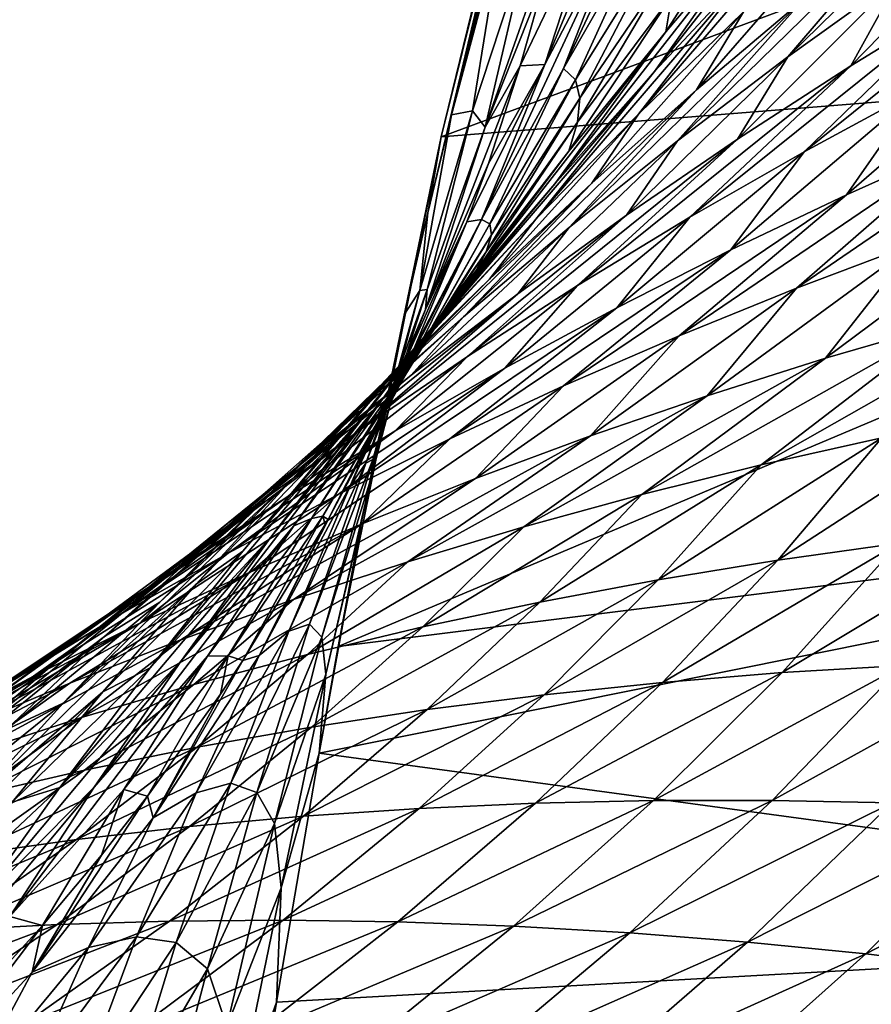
# Model space of a CAD drawing. Header units: metres. Extents: x -46 to 104, y -30 to 30.
# Tile 591 of 656: x 71.84 to 73.01, y 4.31 to 5.67. Entities that reach past the tile are written whole.
import ezdxf

# ---------------------------------------------------------------- set-up
doc = ezdxf.new("R2010")
doc.units = ezdxf.units.M
doc.layers.add('solid_26_000_502_XXX', color=7, linetype='CONTINUOUS')

msp = doc.modelspace()

# ---------------------------------------------------------------- linework, layer by layer
at = {"layer": 'solid_26_000_502_XXX'}
for points in [[(72.419296, 5.510338, 289.978851), (74.477783, 6.274818, 288.659515), (74.305252, 5.660666, 288.66272)], [(72.419296, 5.510338, 289.978851), (72.590469, 6.21096, 289.9935), (74.477783, 6.274818, 288.659515)], [(72.564194, 6.093048, 290.159607), (72.590469, 6.21096, 289.9935), (72.419296, 5.510338, 289.978851)], [(72.564194, 6.093048, 290.159607), (72.400452, 5.404896, 290.141479), (72.433601, 5.540763, 290.19046)], [(72.564194, 6.093048, 290.159607), (72.419296, 5.510338, 289.978851), (72.400452, 5.404896, 290.141479)], [(72.564194, 6.093048, 290.159607), (72.433601, 5.540763, 290.19046), (72.459236, 5.640264, 290.227234)], [(72.564194, 6.093048, 290.159607), (72.459236, 5.640264, 290.227234), (72.50399, 5.803576, 290.289764)], [(72.742981, 6.045485, 291.449615), (72.562561, 5.610423, 291.500305), (72.67469, 5.824879, 291.660828)], [(72.742981, 6.045485, 291.449615), (72.633682, 5.828451, 291.287201), (72.562561, 5.610423, 291.500305)], [(72.791107, 6.036221, 291.825073), (72.588585, 5.604908, 291.868744), (72.70623, 5.810736, 292.029083)], [(72.791107, 6.036221, 291.825073), (72.67469, 5.824879, 291.660828), (72.588585, 5.604908, 291.868744)], [(73.009445, 5.975611, 293.758972), (72.714447, 5.600646, 293.78476), (72.856049, 5.7523, 293.940979)], [(73.009445, 5.975611, 293.758972), (72.867996, 5.817401, 293.599213), (72.714447, 5.600646, 293.78476)], [(73.227036, 5.94221, 295.039856), (72.899208, 5.620923, 295.072601), (73.055267, 5.733449, 295.226685)], [(73.227036, 5.94221, 295.039856), (73.072426, 5.823429, 294.884186), (72.899208, 5.620923, 295.072601)], [(73.00119, 5.900364, 294.099335), (72.692329, 5.541871, 294.125916), (72.837875, 5.683537, 294.281311)], [(73.00119, 5.900364, 294.099335), (72.856049, 5.7523, 293.940979), (72.692329, 5.541871, 294.125916)], [(72.872513, 5.877913, 293.254974), (72.730194, 5.655672, 293.441803), (72.867996, 5.817401, 293.599213)], [(72.872513, 5.877913, 293.254974), (72.738419, 5.705957, 293.096039), (72.730194, 5.655672, 293.441803)], [(73.214455, 5.842403, 295.382324), (72.986389, 5.608606, 295.52356), (73.146027, 5.706528, 295.675812)], [(73.214455, 5.842403, 295.382324), (73.055267, 5.733449, 295.226685), (72.986389, 5.608606, 295.52356)], [(72.67469, 5.824879, 291.660828), (72.475136, 5.395775, 291.712036), (72.588585, 5.604908, 291.868744)], [(72.67469, 5.824879, 291.660828), (72.562561, 5.610423, 291.500305), (72.475136, 5.395775, 291.712036)], [(72.480103, 5.523766, 290.920715), (72.564941, 5.737346, 291.003296), (72.587532, 5.829901, 290.914612)], [(72.540558, 5.783475, 290.654724), (72.480103, 5.523766, 290.920715), (72.587532, 5.829901, 290.914612)], [(72.633682, 5.828451, 291.287201), (72.528694, 5.608567, 291.128601), (72.562561, 5.610423, 291.500305)], [(72.564941, 5.737346, 291.003296), (72.528694, 5.608567, 291.128601), (72.633682, 5.828451, 291.287201)], [(73.072426, 5.823429, 294.884186), (72.746307, 5.504758, 294.920074), (72.899208, 5.620923, 295.072601)], [(73.072426, 5.823429, 294.884186), (72.920998, 5.7012, 294.730255), (72.746307, 5.504758, 294.920074)], [(72.867996, 5.817401, 293.599213), (72.576378, 5.445304, 293.630646), (72.714447, 5.600646, 293.78476)], [(72.867996, 5.817401, 293.599213), (72.730194, 5.655672, 293.441803), (72.576378, 5.445304, 293.630646)], [(72.70623, 5.810736, 292.029083), (72.588585, 5.604908, 291.868744), (72.604935, 5.589259, 292.231445)], [(72.70623, 5.810736, 292.029083), (72.604935, 5.589259, 292.231445), (72.727211, 5.785247, 292.390686)], [(72.98687, 5.821534, 294.43866), (72.772774, 5.575454, 294.577972), (72.920998, 5.7012, 294.730255)], [(72.98687, 5.821534, 294.43866), (72.837875, 5.683537, 294.281311), (72.772774, 5.575454, 294.577972)], [(72.433601, 5.540763, 290.19046), (72.462563, 5.546177, 290.563385), (72.50399, 5.803576, 290.289764)], [(72.433601, 5.540763, 290.19046), (72.50399, 5.803576, 290.289764), (72.459236, 5.640264, 290.227234)], [(72.50399, 5.803576, 290.289764), (72.462563, 5.546177, 290.563385), (72.540558, 5.783475, 290.654724)], [(73.308609, 5.80092, 295.829468), (72.921921, 5.489784, 295.830475), (73.083145, 5.577052, 295.98056)], [(73.308609, 5.80092, 295.829468), (73.146027, 5.706528, 295.675812), (72.921921, 5.489784, 295.830475)], [(72.462563, 5.546177, 290.563385), (72.480103, 5.523766, 290.920715), (72.540558, 5.783475, 290.654724)], [(72.727211, 5.785247, 292.390686), (72.604935, 5.589259, 292.231445), (72.61132, 5.563993, 292.588257)], [(72.727211, 5.785247, 292.390686), (72.61132, 5.563993, 292.588257), (72.737762, 5.749763, 292.746063)], [(72.856049, 5.7523, 293.940979), (72.550232, 5.396437, 293.972443), (72.692329, 5.541871, 294.125916)], [(72.856049, 5.7523, 293.940979), (72.714447, 5.600646, 293.78476), (72.550232, 5.396437, 293.972443)], [(72.737762, 5.749763, 292.746063), (72.608078, 5.530453, 292.939697), (72.738419, 5.705957, 293.096039)], [(72.737762, 5.749763, 292.746063), (72.61132, 5.563993, 292.588257), (72.608078, 5.530453, 292.939697)], [(72.480103, 5.523766, 290.920715), (72.528694, 5.608567, 291.128601), (72.564941, 5.737346, 291.003296)], [(73.055267, 5.733449, 295.226685), (72.829712, 5.507109, 295.372681), (72.986389, 5.608606, 295.52356)], [(73.055267, 5.733449, 295.226685), (72.899208, 5.620923, 295.072601), (72.829712, 5.507109, 295.372681)], [(72.738419, 5.705957, 293.096039), (72.596024, 5.490327, 293.286743), (72.730194, 5.655672, 293.441803)], [(72.738419, 5.705957, 293.096039), (72.608078, 5.530453, 292.939697), (72.596024, 5.490327, 293.286743)], [(72.920998, 5.7012, 294.730255), (72.596573, 5.384876, 294.769073), (72.746307, 5.504758, 294.920074)], [(72.920998, 5.7012, 294.730255), (72.772774, 5.575454, 294.577972), (72.596573, 5.384876, 294.769073)], [(73.146027, 5.706528, 295.675812), (72.763542, 5.398898, 295.681549), (72.921921, 5.489784, 295.830475)], [(73.146027, 5.706528, 295.675812), (72.986389, 5.608606, 295.52356), (72.763542, 5.398898, 295.681549)], [(72.837875, 5.683537, 294.281311), (72.627762, 5.44611, 294.427399), (72.772774, 5.575454, 294.577972)], [(72.837875, 5.683537, 294.281311), (72.692329, 5.541871, 294.125916), (72.627762, 5.44611, 294.427399)], [(74.305252, 5.660666, 288.66272), (74.15847, 5.040063, 288.646301), (72.276421, 4.804555, 289.943024)], [(72.419296, 5.510338, 289.978851), (74.305252, 5.660666, 288.66272), (72.276421, 4.804555, 289.943024)], [(73.247162, 5.660747, 296.131836), (72.980659, 5.430254, 296.254761), (73.143761, 5.503168, 296.402039)], [(73.247162, 5.660747, 296.131836), (73.083145, 5.577052, 295.98056), (72.980659, 5.430254, 296.254761)], [(72.730194, 5.655672, 293.441803), (72.441841, 5.286172, 293.47879), (72.576378, 5.445304, 293.630646)], [(72.730194, 5.655672, 293.441803), (72.596024, 5.490327, 293.286743), (72.441841, 5.286172, 293.47879)], [(72.899208, 5.620923, 295.072601), (72.676033, 5.401974, 295.223114), (72.829712, 5.507109, 295.372681)], [(72.899208, 5.620923, 295.072601), (72.746307, 5.504758, 294.920074), (72.676033, 5.401974, 295.223114)], [(72.397453, 5.271351, 291.187744), (72.484436, 5.473619, 291.26236), (72.528694, 5.608567, 291.128601)], [(72.480103, 5.523766, 290.920715), (72.397453, 5.271351, 291.187744), (72.528694, 5.608567, 291.128601)], [(72.562561, 5.610423, 291.500305), (72.45475, 5.39286, 291.343628), (72.475136, 5.395775, 291.712036)], [(72.484436, 5.473619, 291.26236), (72.45475, 5.39286, 291.343628), (72.562561, 5.610423, 291.500305)], [(72.588585, 5.604908, 291.868744), (72.475136, 5.395775, 291.712036), (72.486694, 5.389826, 292.075531)], [(72.528694, 5.608567, 291.128601), (72.484436, 5.473619, 291.26236), (72.562561, 5.610423, 291.500305)], [(72.588585, 5.604908, 291.868744), (72.486694, 5.389826, 292.075531), (72.604935, 5.589259, 292.231445)], [(72.986389, 5.608606, 295.52356), (72.608032, 5.304333, 295.533752), (72.763542, 5.398898, 295.681549)], [(72.986389, 5.608606, 295.52356), (72.829712, 5.507109, 295.372681), (72.608032, 5.304333, 295.533752)], [(72.714447, 5.600646, 293.78476), (72.411591, 5.247129, 293.820984), (72.550232, 5.396437, 293.972443)], [(72.714447, 5.600646, 293.78476), (72.576378, 5.445304, 293.630646), (72.411591, 5.247129, 293.820984)], [(72.604935, 5.589259, 292.231445), (72.486694, 5.389826, 292.075531), (72.48877, 5.374675, 292.433472)], [(72.604935, 5.589259, 292.231445), (72.48877, 5.374675, 292.433472), (72.61132, 5.563993, 292.588257)], [(73.083145, 5.577052, 295.98056), (72.820183, 5.353788, 296.108429), (72.980659, 5.430254, 296.254761)], [(73.083145, 5.577052, 295.98056), (72.921921, 5.489784, 295.830475), (72.820183, 5.353788, 296.108429)], [(72.772774, 5.575454, 294.577972), (72.45002, 5.261185, 294.619598), (72.596573, 5.384876, 294.769073)], [(72.772774, 5.575454, 294.577972), (72.627762, 5.44611, 294.427399), (72.45002, 5.261185, 294.619598)], [(72.61132, 5.563993, 292.588257), (72.481483, 5.351316, 292.786072), (72.608078, 5.530453, 292.939697)], [(72.61132, 5.563993, 292.588257), (72.48877, 5.374675, 292.433472), (72.481483, 5.351316, 292.786072)], [(73.309448, 5.572564, 296.550293), (72.911476, 5.300937, 296.564941), (73.07663, 5.363232, 296.710815)], [(73.309448, 5.572564, 296.550293), (73.143761, 5.503168, 296.402039), (72.911476, 5.300937, 296.564941)], [(72.389694, 5.297729, 290.47226), (72.399712, 5.298923, 290.837738), (72.462563, 5.546177, 290.563385)], [(72.433601, 5.540763, 290.19046), (72.389694, 5.297729, 290.47226), (72.462563, 5.546177, 290.563385)], [(72.400452, 5.404896, 290.141479), (72.389694, 5.297729, 290.47226), (72.433601, 5.540763, 290.19046)], [(72.462563, 5.546177, 290.563385), (72.399712, 5.298923, 290.837738), (72.480103, 5.523766, 290.920715)], [(72.692329, 5.541871, 294.125916), (72.485962, 5.313076, 294.278503), (72.627762, 5.44611, 294.427399)], [(72.692329, 5.541871, 294.125916), (72.550232, 5.396437, 293.972443), (72.485962, 5.313076, 294.278503)], [(72.399712, 5.298923, 290.837738), (72.397453, 5.271351, 291.187744), (72.480103, 5.523766, 290.920715)], [(72.608078, 5.530453, 292.939697), (72.465485, 5.321271, 293.134125), (72.596024, 5.490327, 293.286743)], [(72.608078, 5.530453, 292.939697), (72.481483, 5.351316, 292.786072), (72.465485, 5.321271, 293.134125)], [(72.419296, 5.510338, 289.978851), (72.276421, 4.804555, 289.943024), (72.309547, 4.981752, 289.999207)], [(72.419296, 5.510338, 289.978851), (72.309547, 4.981752, 289.999207), (72.364655, 5.247917, 290.087006)], [(72.419296, 5.510338, 289.978851), (72.364655, 5.247917, 290.087006), (72.368347, 5.264639, 290.092682)], [(72.419296, 5.510338, 289.978851), (72.368347, 5.264639, 290.092682), (72.400452, 5.404896, 290.141479)], [(72.829712, 5.507109, 295.372681), (72.455414, 5.206017, 295.387054), (72.608032, 5.304333, 295.533752)], [(72.829712, 5.507109, 295.372681), (72.676033, 5.401974, 295.223114), (72.455414, 5.206017, 295.387054)], [(72.746307, 5.504758, 294.920074), (72.52536, 5.293126, 295.07486), (72.676033, 5.401974, 295.223114)], [(72.746307, 5.504758, 294.920074), (72.596573, 5.384876, 294.769073), (72.52536, 5.293126, 295.07486)], [(73.143761, 5.503168, 296.402039), (72.74884, 5.23502, 296.41983), (72.911476, 5.300937, 296.564941)], [(73.143761, 5.503168, 296.402039), (72.980659, 5.430254, 296.254761), (72.74884, 5.23502, 296.41983)], [(72.596024, 5.490327, 293.286743), (72.310806, 5.123153, 293.329254), (72.441841, 5.286172, 293.47879)], [(72.596024, 5.490327, 293.286743), (72.465485, 5.321271, 293.134125), (72.310806, 5.123153, 293.329254)], [(72.921921, 5.489784, 295.830475), (72.662369, 5.273728, 295.963013), (72.820183, 5.353788, 296.108429)], [(72.921921, 5.489784, 295.830475), (72.763542, 5.398898, 295.681549), (72.662369, 5.273728, 295.963013)], [(72.397453, 5.271351, 291.187744), (72.45475, 5.39286, 291.343628), (72.484436, 5.473619, 291.26236)], [(72.576378, 5.445304, 293.630646), (72.276367, 5.093841, 293.671631), (72.411591, 5.247129, 293.820984)], [(72.576378, 5.445304, 293.630646), (72.441841, 5.286172, 293.47879), (72.276367, 5.093841, 293.671631)], [(72.627762, 5.44611, 294.427399), (72.306641, 5.133582, 294.471649), (72.45002, 5.261185, 294.619598)], [(72.627762, 5.44611, 294.427399), (72.485962, 5.313076, 294.278503), (72.306641, 5.133582, 294.471649)], [(72.980659, 5.430254, 296.254761), (72.588768, 5.165435, 296.275421), (72.74884, 5.23502, 296.41983)], [(72.980659, 5.430254, 296.254761), (72.820183, 5.353788, 296.108429), (72.588768, 5.165435, 296.275421)], [(73.244255, 5.421937, 296.857422), (72.951263, 5.203642, 296.974335), (73.117477, 5.251893, 297.117035)], [(73.244255, 5.421937, 296.857422), (73.07663, 5.363232, 296.710815), (72.951263, 5.203642, 296.974335)], [(72.676033, 5.401974, 295.223114), (72.305695, 5.103862, 295.241486), (72.455414, 5.206017, 295.387054)], [(72.676033, 5.401974, 295.223114), (72.52536, 5.293126, 295.07486), (72.305695, 5.103862, 295.241486)], [(72.368347, 5.264639, 290.092682), (72.389694, 5.297729, 290.47226), (72.400452, 5.404896, 290.141479)], [(72.292946, 5.027205, 291.454834), (72.382088, 5.218613, 291.5224), (72.45475, 5.39286, 291.343628)], [(72.397453, 5.271351, 291.187744), (72.292946, 5.027205, 291.454834), (72.45475, 5.39286, 291.343628)], [(72.550232, 5.396437, 293.972443), (72.347374, 5.176251, 294.131317), (72.485962, 5.313076, 294.278503)], [(72.550232, 5.396437, 293.972443), (72.411591, 5.247129, 293.820984), (72.347374, 5.176251, 294.131317)], [(72.475136, 5.395775, 291.712036), (72.365898, 5.183354, 291.559174), (72.372505, 5.186934, 291.923187)], [(72.382088, 5.218613, 291.5224), (72.365898, 5.183354, 291.559174), (72.475136, 5.395775, 291.712036)], [(72.486694, 5.389826, 292.075531), (72.37011, 5.18176, 292.281891), (72.48877, 5.374675, 292.433472)], [(72.486694, 5.389826, 292.075531), (72.372505, 5.186934, 291.923187), (72.37011, 5.18176, 292.281891)], [(72.475136, 5.395775, 291.712036), (72.372505, 5.186934, 291.923187), (72.486694, 5.389826, 292.075531)], [(72.45475, 5.39286, 291.343628), (72.382088, 5.218613, 291.5224), (72.475136, 5.395775, 291.712036)], [(72.763542, 5.398898, 295.681549), (72.50724, 5.190012, 295.818481), (72.662369, 5.273728, 295.963013)], [(72.763542, 5.398898, 295.681549), (72.608032, 5.304333, 295.533752), (72.50724, 5.190012, 295.818481)], [(72.48877, 5.374675, 292.433472), (72.358627, 5.168475, 292.635345), (72.481483, 5.351316, 292.786072)], [(72.48877, 5.374675, 292.433472), (72.37011, 5.18176, 292.281891), (72.358627, 5.168475, 292.635345)], [(72.596573, 5.384876, 294.769073), (72.377701, 5.180476, 294.927917), (72.52536, 5.293126, 295.07486)], [(72.596573, 5.384876, 294.769073), (72.45002, 5.261185, 294.619598), (72.377701, 5.180476, 294.927917)], [(73.07663, 5.363232, 296.710815), (72.787346, 5.151828, 296.832153), (72.951263, 5.203642, 296.974335)], [(73.07663, 5.363232, 296.710815), (72.911476, 5.300937, 296.564941), (72.787346, 5.151828, 296.832153)], [(72.481483, 5.351316, 292.786072), (72.338554, 5.148418, 292.984131), (72.465485, 5.321271, 293.134125)], [(72.481483, 5.351316, 292.786072), (72.358627, 5.168475, 292.635345), (72.338554, 5.148418, 292.984131)], [(72.820183, 5.353788, 296.108429), (72.431282, 5.092127, 296.131683), (72.588768, 5.165435, 296.275421)], [(72.820183, 5.353788, 296.108429), (72.662369, 5.273728, 295.963013), (72.431282, 5.092127, 296.131683)], [(72.465485, 5.321271, 293.134125), (72.183273, 4.956158, 293.182251), (72.310806, 5.123153, 293.329254)], [(72.465485, 5.321271, 293.134125), (72.338554, 5.148418, 292.984131), (72.183273, 4.956158, 293.182251)], [(72.485962, 5.313076, 294.278503), (72.166428, 5.001956, 294.325348), (72.306641, 5.133582, 294.471649)], [(72.485962, 5.313076, 294.278503), (72.347374, 5.176251, 294.131317), (72.166428, 5.001956, 294.325348)], [(72.608032, 5.304333, 295.533752), (72.354836, 5.102571, 295.674866), (72.50724, 5.190012, 295.818481)], [(72.608032, 5.304333, 295.533752), (72.455414, 5.206017, 295.387054), (72.354836, 5.102571, 295.674866)], [(72.52536, 5.293126, 295.07486), (72.158882, 4.997771, 295.097015), (72.305695, 5.103862, 295.241486)], [(72.52536, 5.293126, 295.07486), (72.377701, 5.180476, 294.927917), (72.158882, 4.997771, 295.097015)], [(72.399712, 5.298923, 290.837738), (72.314713, 5.058532, 291.112213), (72.397453, 5.271351, 291.187744)], [(72.324234, 5.063495, 290.754272), (72.314713, 5.058532, 291.112213), (72.399712, 5.298923, 290.837738)], [(72.322067, 5.038085, 290.382111), (72.324234, 5.063495, 290.754272), (72.389694, 5.297729, 290.47226)], [(72.368347, 5.264639, 290.092682), (72.322067, 5.038085, 290.382111), (72.389694, 5.297729, 290.47226)], [(72.389694, 5.297729, 290.47226), (72.324234, 5.063495, 290.754272), (72.399712, 5.298923, 290.837738)], [(72.911476, 5.300937, 296.564941), (72.625786, 5.096416, 296.69043), (72.787346, 5.151828, 296.832153)], [(72.911476, 5.300937, 296.564941), (72.74884, 5.23502, 296.41983), (72.625786, 5.096416, 296.69043)], [(73.285934, 5.296601, 297.260284), (72.862137, 5.056268, 297.275238), (73.029602, 5.093717, 297.416138)], [(73.285934, 5.296601, 297.260284), (73.117477, 5.251893, 297.117035), (72.862137, 5.056268, 297.275238)], [(72.441841, 5.286172, 293.47879), (72.144562, 4.936471, 293.524536), (72.276367, 5.093841, 293.671631)], [(72.441841, 5.286172, 293.47879), (72.310806, 5.123153, 293.329254), (72.144562, 4.936471, 293.524536)], [(72.662369, 5.273728, 295.963013), (72.276413, 5.015021, 295.988647), (72.431282, 5.092127, 296.131683)], [(72.662369, 5.273728, 295.963013), (72.50724, 5.190012, 295.818481), (72.276413, 5.015021, 295.988647)], [(72.314713, 5.058532, 291.112213), (72.292946, 5.027205, 291.454834), (72.397453, 5.271351, 291.187744)], [(72.368347, 5.264639, 290.092682), (72.309547, 4.981752, 289.999207), (72.322067, 5.038085, 290.382111)], [(72.364655, 5.247917, 290.087006), (72.309547, 4.981752, 289.999207), (72.368347, 5.264639, 290.092682)], [(72.45002, 5.261185, 294.619598), (72.23307, 5.063923, 294.782318), (72.377701, 5.180476, 294.927917)], [(72.45002, 5.261185, 294.619598), (72.306641, 5.133582, 294.471649), (72.23307, 5.063923, 294.782318)], [(73.117477, 5.251893, 297.117035), (72.696838, 5.015199, 297.134613), (72.862137, 5.056268, 297.275238)], [(73.117477, 5.251893, 297.117035), (72.951263, 5.203642, 296.974335), (72.696838, 5.015199, 297.134613)], [(72.411591, 5.247129, 293.820984), (72.211975, 5.03553, 293.985962), (72.347374, 5.176251, 294.131317)], [(72.411591, 5.247129, 293.820984), (72.276367, 5.093841, 293.671631), (72.211975, 5.03553, 293.985962)], [(72.74884, 5.23502, 296.41983), (72.466606, 5.03736, 296.549194), (72.625786, 5.096416, 296.69043)], [(72.74884, 5.23502, 296.41983), (72.588768, 5.165435, 296.275421), (72.466606, 5.03736, 296.549194)], [(72.292946, 5.027205, 291.454834), (72.365898, 5.183354, 291.559174), (72.382088, 5.218613, 291.5224)], [(72.455414, 5.206017, 295.387054), (72.205162, 5.011319, 295.532104), (72.354836, 5.102571, 295.674866)], [(72.455414, 5.206017, 295.387054), (72.305695, 5.103862, 295.241486), (72.205162, 5.011319, 295.532104)], [(72.951263, 5.203642, 296.974335), (72.533783, 4.970474, 296.994232), (72.696838, 5.015199, 297.134613)], [(72.951263, 5.203642, 296.974335), (72.787346, 5.151828, 296.832153), (72.533783, 4.970474, 296.994232)], [(72.50724, 5.190012, 295.818481), (72.124191, 4.934037, 295.846313), (72.276413, 5.015021, 295.988647)], [(72.50724, 5.190012, 295.818481), (72.354836, 5.102571, 295.674866), (72.124191, 4.934037, 295.846313)], [(72.166962, 4.792269, 291.720886), (72.262375, 4.980606, 291.774597), (72.365898, 5.183354, 291.559174)], [(72.292946, 5.027205, 291.454834), (72.166962, 4.792269, 291.720886), (72.365898, 5.183354, 291.559174)], [(72.37011, 5.18176, 292.281891), (72.239502, 4.981886, 292.487732), (72.358627, 5.168475, 292.635345)], [(72.37011, 5.18176, 292.281891), (72.255333, 4.985241, 292.133789), (72.239502, 4.981886, 292.487732)], [(72.372505, 5.186934, 291.923187), (72.255333, 4.985241, 292.133789), (72.37011, 5.18176, 292.281891)], [(72.372505, 5.186934, 291.923187), (72.262375, 4.980606, 291.774597), (72.255333, 4.985241, 292.133789)], [(72.365898, 5.183354, 291.559174), (72.262375, 4.980606, 291.774597), (72.372505, 5.186934, 291.923187)], [(72.377701, 5.180476, 294.927917), (72.014969, 4.887637, 294.953735), (72.158882, 4.997771, 295.097015)], [(72.377701, 5.180476, 294.927917), (72.23307, 5.063923, 294.782318), (72.014969, 4.887637, 294.953735)], [(72.347374, 5.176251, 294.131317), (72.02935, 4.866196, 294.180725), (72.166428, 5.001956, 294.325348)], [(72.347374, 5.176251, 294.131317), (72.211975, 5.03553, 293.985962), (72.02935, 4.866196, 294.180725)], [(72.358627, 5.168475, 292.635345), (72.215225, 4.971698, 292.836945), (72.338554, 5.148418, 292.984131)], [(72.358627, 5.168475, 292.635345), (72.239502, 4.981886, 292.487732), (72.215225, 4.971698, 292.836945)], [(72.588768, 5.165435, 296.275421), (72.30986, 4.974601, 296.408417), (72.466606, 5.03736, 296.549194)], [(72.588768, 5.165435, 296.275421), (72.431282, 5.092127, 296.131683), (72.30986, 4.974601, 296.408417)], [(72.338554, 5.148418, 292.984131), (72.059204, 4.785119, 293.037933), (72.183273, 4.956158, 293.182251)], [(72.338554, 5.148418, 292.984131), (72.215225, 4.971698, 292.836945), (72.059204, 4.785119, 293.037933)], [(72.787346, 5.151828, 296.832153), (72.372993, 4.922046, 296.854034), (72.533783, 4.970474, 296.994232)], [(72.787346, 5.151828, 296.832153), (72.625786, 5.096416, 296.69043), (72.372993, 4.922046, 296.854034)], [(72.306641, 5.133582, 294.471649), (72.091446, 4.943361, 294.638092), (72.23307, 5.063923, 294.782318)], [(72.306641, 5.133582, 294.471649), (72.166428, 5.001956, 294.325348), (72.091446, 4.943361, 294.638092)], [(72.885391, 4.923972, 297.674408), (73.199196, 5.127575, 297.557343), (73.029602, 5.093717, 297.416138)], [(72.885391, 4.923972, 297.674408), (73.053261, 4.947569, 297.811768), (73.199196, 5.127575, 297.557343)], [(72.310806, 5.123153, 293.329254), (72.016129, 4.774929, 293.379822), (72.144562, 4.936471, 293.524536)], [(72.310806, 5.123153, 293.329254), (72.183273, 4.956158, 293.182251), (72.016129, 4.774929, 293.379822)], [(72.354836, 5.102571, 295.674866), (71.974625, 4.849079, 295.704651), (72.124191, 4.934037, 295.846313)], [(72.354836, 5.102571, 295.674866), (72.205162, 5.011319, 295.532104), (71.974625, 4.849079, 295.704651)], [(72.305695, 5.103862, 295.241486), (72.05822, 4.916162, 295.390289), (72.205162, 5.011319, 295.532104)], [(72.305695, 5.103862, 295.241486), (72.158882, 4.997771, 295.097015), (72.05822, 4.916162, 295.390289)], [(72.276367, 5.093841, 293.671631), (72.07975, 4.890808, 293.842529), (72.211975, 5.03553, 293.985962)], [(72.276367, 5.093841, 293.671631), (72.144562, 4.936471, 293.524536), (72.07975, 4.890808, 293.842529)], [(72.431282, 5.092127, 296.131683), (72.155563, 4.908067, 296.268066), (72.30986, 4.974601, 296.408417)], [(72.431282, 5.092127, 296.131683), (72.276413, 5.015021, 295.988647), (72.155563, 4.908067, 296.268066)], [(72.625786, 5.096416, 296.69043), (72.214523, 4.869853, 296.714111), (72.372993, 4.922046, 296.854034)], [(72.625786, 5.096416, 296.69043), (72.466606, 5.03736, 296.549194), (72.214523, 4.869853, 296.714111)], [(72.719475, 4.896802, 297.537048), (73.029602, 5.093717, 297.416138), (72.862137, 5.056268, 297.275238)], [(72.719475, 4.896802, 297.537048), (72.885391, 4.923972, 297.674408), (73.029602, 5.093717, 297.416138)], [(72.23307, 5.063923, 294.782318), (71.873947, 4.773345, 294.811676), (72.014969, 4.887637, 294.953735)], [(72.23307, 5.063923, 294.782318), (72.091446, 4.943361, 294.638092), (71.873947, 4.773345, 294.811676)], [(72.314713, 5.058532, 291.112213), (72.207909, 4.825925, 291.385773), (72.292946, 5.027205, 291.454834)], [(72.236763, 4.835673, 291.035583), (72.207909, 4.825925, 291.385773), (72.314713, 5.058532, 291.112213)], [(72.324234, 5.063495, 290.754272), (72.236763, 4.835673, 291.035583), (72.314713, 5.058532, 291.112213)], [(72.253838, 4.817335, 290.671051), (72.236763, 4.835673, 291.035583), (72.324234, 5.063495, 290.754272)], [(72.322067, 5.038085, 290.382111), (72.253838, 4.817335, 290.671051), (72.324234, 5.063495, 290.754272)], [(72.555573, 4.866045, 297.399658), (72.862137, 5.056268, 297.275238), (72.696838, 5.015199, 297.134613)], [(72.555573, 4.866045, 297.399658), (72.719475, 4.896802, 297.537048), (72.862137, 5.056268, 297.275238)], [(72.211975, 5.03553, 293.985962), (71.895386, 4.72619, 294.037964), (72.02935, 4.866196, 294.180725)], [(72.211975, 5.03553, 293.985962), (72.07975, 4.890808, 293.842529), (71.895386, 4.72619, 294.037964)], [(72.466606, 5.03736, 296.549194), (72.058403, 4.813824, 296.574371), (72.214523, 4.869853, 296.714111)], [(72.466606, 5.03736, 296.549194), (72.30986, 4.974601, 296.408417), (72.058403, 4.813824, 296.574371)], [(74.15847, 5.040063, 288.646301), (72.25, 4.65703, 289.933075), (72.276421, 4.804555, 289.943024)], [(74.15847, 5.040063, 288.646301), (74.037834, 4.414674, 288.61026), (72.25, 4.65703, 289.933075)], [(72.322067, 5.038085, 290.382111), (72.259491, 4.766494, 290.294952), (72.253838, 4.817335, 290.671051)], [(72.322067, 5.038085, 290.382111), (72.309547, 4.981752, 289.999207), (72.259491, 4.766494, 290.294952)], [(72.207909, 4.825925, 291.385773), (72.166962, 4.792269, 291.720886), (72.292946, 5.027205, 291.454834)], [(72.205162, 5.011319, 295.532104), (71.827713, 4.760042, 295.563751), (71.974625, 4.849079, 295.704651)], [(72.205162, 5.011319, 295.532104), (72.05822, 4.916162, 295.390289), (71.827713, 4.760042, 295.563751)], [(72.276413, 5.015021, 295.988647), (72.003754, 4.837676, 296.128174), (72.155563, 4.908067, 296.268066)], [(72.276413, 5.015021, 295.988647), (72.124191, 4.934037, 295.846313), (72.003754, 4.837676, 296.128174)], [(72.393738, 4.831656, 297.262268), (72.696838, 5.015199, 297.134613), (72.533783, 4.970474, 296.994232)], [(72.393738, 4.831656, 297.262268), (72.555573, 4.866045, 297.399658), (72.696838, 5.015199, 297.134613)], [(72.158882, 4.997771, 295.097015), (71.914024, 4.816996, 295.24939), (72.05822, 4.916162, 295.390289)], [(72.158882, 4.997771, 295.097015), (72.014969, 4.887637, 294.953735), (71.914024, 4.816996, 295.24939)], [(72.166428, 5.001956, 294.325348), (71.952812, 4.818676, 294.4953), (72.091446, 4.943361, 294.638092)], [(72.166428, 5.001956, 294.325348), (72.02935, 4.866196, 294.180725), (71.952812, 4.818676, 294.4953)], [(72.239502, 4.981886, 292.487732), (72.095474, 4.791074, 292.69278), (72.215225, 4.971698, 292.836945)], [(72.239502, 4.981886, 292.487732), (72.124107, 4.791552, 292.343506), (72.095474, 4.791074, 292.69278)], [(72.255333, 4.985241, 292.133789), (72.124107, 4.791552, 292.343506), (72.239502, 4.981886, 292.487732)], [(72.255333, 4.985241, 292.133789), (72.144447, 4.785152, 291.98941), (72.124107, 4.791552, 292.343506)], [(72.258308, 4.973316, 291.782501), (72.144447, 4.785152, 291.98941), (72.255333, 4.985241, 292.133789)], [(72.166962, 4.792269, 291.720886), (72.258308, 4.973316, 291.782501), (72.262375, 4.980606, 291.774597)], [(72.25, 4.65703, 289.933075), (72.309547, 4.981752, 289.999207), (72.276421, 4.804555, 289.943024)], [(72.25, 4.65703, 289.933075), (72.259491, 4.766494, 290.294952), (72.309547, 4.981752, 289.999207)], [(72.262375, 4.980606, 291.774597), (72.258308, 4.973316, 291.782501), (72.255333, 4.985241, 292.133789)], [(72.30986, 4.974601, 296.408417), (71.904671, 4.753874, 296.434875), (72.058403, 4.813824, 296.574371)], [(72.30986, 4.974601, 296.408417), (72.155563, 4.908067, 296.268066), (71.904671, 4.753874, 296.434875)], [(72.215225, 4.971698, 292.836945), (71.938576, 4.610003, 292.896606), (72.059204, 4.785119, 293.037933)], [(72.215225, 4.971698, 292.836945), (72.095474, 4.791074, 292.69278), (71.938576, 4.610003, 292.896606)], [(72.166962, 4.792269, 291.720886), (72.144447, 4.785152, 291.98941), (72.258308, 4.973316, 291.782501)], [(72.234024, 4.793581, 297.124817), (72.533783, 4.970474, 296.994232), (72.372993, 4.922046, 296.854034)], [(72.234024, 4.793581, 297.124817), (72.393738, 4.831656, 297.262268), (72.533783, 4.970474, 296.994232)], [(72.89122, 4.768447, 298.060669), (73.223007, 4.967567, 297.94928), (73.053261, 4.947569, 297.811768)], [(72.89122, 4.768447, 298.060669), (73.058617, 4.778398, 298.194183), (73.223007, 4.967567, 297.94928)], [(72.183273, 4.956158, 293.182251), (71.891037, 4.60915, 293.237793), (72.016129, 4.774929, 293.379822)], [(72.183273, 4.956158, 293.182251), (72.059204, 4.785119, 293.037933), (71.891037, 4.60915, 293.237793)], [(72.091446, 4.943361, 294.638092), (71.735786, 4.654779, 294.670959), (71.873947, 4.773345, 294.811676)], [(72.091446, 4.943361, 294.638092), (71.952812, 4.818676, 294.4953), (71.735786, 4.654779, 294.670959)], [(72.144562, 4.936471, 293.524536), (71.950661, 4.741991, 293.701141), (72.07975, 4.890808, 293.842529)], [(72.144562, 4.936471, 293.524536), (72.016129, 4.774929, 293.379822), (71.950661, 4.741991, 293.701141)], [(72.725502, 4.754915, 297.927002), (73.053261, 4.947569, 297.811768), (72.885391, 4.923972, 297.674408)], [(72.725502, 4.754915, 297.927002), (72.89122, 4.768447, 298.060669), (73.053261, 4.947569, 297.811768)], [(72.124191, 4.934037, 295.846313), (71.854431, 4.763334, 295.98877), (72.003754, 4.837676, 296.128174)], [(72.124191, 4.934037, 295.846313), (71.974625, 4.849079, 295.704651), (71.854431, 4.763334, 295.98877)], [(72.076469, 4.751759, 296.987366), (72.372993, 4.922046, 296.854034), (72.214523, 4.869853, 296.714111)], [(72.076469, 4.751759, 296.987366), (72.234024, 4.793581, 297.124817), (72.372993, 4.922046, 296.854034)], [(72.561554, 4.737818, 297.793182), (72.885391, 4.923972, 297.674408), (72.719475, 4.896802, 297.537048)], [(72.561554, 4.737818, 297.793182), (72.725502, 4.754915, 297.927002), (72.885391, 4.923972, 297.674408)], [(72.05822, 4.916162, 295.390289), (71.683449, 4.666815, 295.423615), (71.827713, 4.760042, 295.563751)], [(72.05822, 4.916162, 295.390289), (71.914024, 4.816996, 295.24939), (71.683449, 4.666815, 295.423615)], [(72.155563, 4.908067, 296.268066), (71.753334, 4.689911, 296.295624), (71.904671, 4.753874, 296.434875)], [(72.155563, 4.908067, 296.268066), (72.003754, 4.837676, 296.128174), (71.753334, 4.689911, 296.295624)], [(72.399467, 4.71716, 297.659058), (72.719475, 4.896802, 297.537048), (72.555573, 4.866045, 297.399658)], [(72.399467, 4.71716, 297.659058), (72.561554, 4.737818, 297.793182), (72.719475, 4.896802, 297.537048)], [(72.07975, 4.890808, 293.842529), (71.764503, 4.581838, 293.897217), (71.895386, 4.72619, 294.037964)], [(72.07975, 4.890808, 293.842529), (71.950661, 4.741991, 293.701141), (71.764503, 4.581838, 293.897217)], [(72.014969, 4.887637, 294.953735), (71.772552, 4.71371, 295.109497), (71.914024, 4.816996, 295.24939)], [(72.014969, 4.887637, 294.953735), (71.873947, 4.773345, 294.811676), (71.772552, 4.71371, 295.109497)], [(71.921104, 4.706113, 296.849884), (72.214523, 4.869853, 296.714111), (72.058403, 4.813824, 296.574371)], [(71.921104, 4.706113, 296.849884), (72.076469, 4.751759, 296.987366), (72.214523, 4.869853, 296.714111)], [(72.02935, 4.866196, 294.180725), (71.817146, 4.689755, 294.354095), (71.952812, 4.818676, 294.4953)], [(72.02935, 4.866196, 294.180725), (71.895386, 4.72619, 294.037964), (71.817146, 4.689755, 294.354095)], [(72.239281, 4.692905, 297.524658), (72.555573, 4.866045, 297.399658), (72.393738, 4.831656, 297.262268)], [(72.239281, 4.692905, 297.524658), (72.399467, 4.71716, 297.659058), (72.555573, 4.866045, 297.399658)], [(71.974625, 4.849079, 295.704651), (71.707619, 4.684941, 295.849884), (71.854431, 4.763334, 295.98877)], [(71.974625, 4.849079, 295.704651), (71.827713, 4.760042, 295.563751), (71.707619, 4.684941, 295.849884)], [(72.003754, 4.837676, 296.128174), (71.604408, 4.62183, 296.156647), (71.753334, 4.689911, 296.295624)], [(72.003754, 4.837676, 296.128174), (71.854431, 4.763334, 295.98877), (71.604408, 4.62183, 296.156647)], [(72.081055, 4.664994, 297.389954), (72.393738, 4.831656, 297.262268), (72.234024, 4.793581, 297.124817)], [(72.081055, 4.664994, 297.389954), (72.239281, 4.692905, 297.524658), (72.393738, 4.831656, 297.262268)], [(72.236763, 4.835673, 291.035583), (72.127602, 4.615129, 291.315063), (72.207909, 4.825925, 291.385773)], [(72.163773, 4.602537, 290.958496), (72.127602, 4.615129, 291.315063), (72.236763, 4.835673, 291.035583)], [(72.253838, 4.817335, 290.671051), (72.163773, 4.602537, 290.958496), (72.236763, 4.835673, 291.035583)], [(71.914024, 4.816996, 295.24939), (71.541824, 4.569279, 295.284363), (71.683449, 4.666815, 295.423615)], [(71.914024, 4.816996, 295.24939), (71.772552, 4.71371, 295.109497), (71.541824, 4.569279, 295.284363)], [(71.952812, 4.818676, 294.4953), (71.600449, 4.531823, 294.531708), (71.735786, 4.654779, 294.670959)], [(71.952812, 4.818676, 294.4953), (71.817146, 4.689755, 294.354095), (71.600449, 4.531823, 294.531708)], [(71.767975, 4.65656, 296.712372), (72.058403, 4.813824, 296.574371), (71.904671, 4.753874, 296.434875)], [(71.767975, 4.65656, 296.712372), (71.921104, 4.706113, 296.849884), (72.058403, 4.813824, 296.574371)], [(72.207909, 4.825925, 291.385773), (72.079704, 4.601992, 291.657379), (72.166962, 4.792269, 291.720886)], [(72.127602, 4.615129, 291.315063), (72.079704, 4.601992, 291.657379), (72.207909, 4.825925, 291.385773)], [(72.253838, 4.817335, 290.671051), (72.188286, 4.559654, 290.590027), (72.163773, 4.602537, 290.958496)], [(72.253838, 4.817335, 290.671051), (72.259491, 4.766494, 290.294952), (72.188286, 4.559654, 290.590027)], [(72.095474, 4.791074, 292.69278), (71.821388, 4.430828, 292.758545), (71.938576, 4.610003, 292.896606)], [(72.095474, 4.791074, 292.69278), (71.979301, 4.606554, 292.551941), (71.821388, 4.430828, 292.758545)], [(71.924835, 4.633357, 297.254944), (72.234024, 4.793581, 297.124817), (72.076469, 4.751759, 296.987366)], [(71.924835, 4.633357, 297.254944), (72.081055, 4.664994, 297.389954), (72.234024, 4.793581, 297.124817)], [(72.124107, 4.791552, 292.343506), (71.979301, 4.606554, 292.551941), (72.095474, 4.791074, 292.69278)], [(72.124107, 4.791552, 292.343506), (72.012444, 4.597513, 292.202942), (71.979301, 4.606554, 292.551941)], [(72.113556, 4.738676, 292.041595), (72.012444, 4.597513, 292.202942), (72.124107, 4.791552, 292.343506)], [(72.166962, 4.792269, 291.720886), (72.020004, 4.567448, 291.984924), (72.144447, 4.785152, 291.98941)], [(72.079704, 4.601992, 291.657379), (72.020004, 4.567448, 291.984924), (72.166962, 4.792269, 291.720886)], [(72.144447, 4.785152, 291.98941), (72.113556, 4.738676, 292.041595), (72.124107, 4.791552, 292.343506)], [(71.873947, 4.773345, 294.811676), (71.633781, 4.606187, 294.970673), (71.772552, 4.71371, 295.109497)], [(71.873947, 4.773345, 294.811676), (71.735786, 4.654779, 294.670959), (71.633781, 4.606187, 294.970673)], [(72.059204, 4.785119, 293.037933), (71.769272, 4.439106, 293.098694), (71.891037, 4.60915, 293.237793)], [(72.059204, 4.785119, 293.037933), (71.938576, 4.610003, 292.896606), (71.769272, 4.439106, 293.098694)], [(72.016129, 4.774929, 293.379822), (71.824677, 4.588995, 293.562042), (71.950661, 4.741991, 293.701141)], [(72.016129, 4.774929, 293.379822), (71.891037, 4.60915, 293.237793), (71.824677, 4.588995, 293.562042)], [(72.020004, 4.567448, 291.984924), (72.113556, 4.738676, 292.041595), (72.144447, 4.785152, 291.98941)], [(72.713127, 4.591311, 298.304626), (73.058617, 4.778398, 298.194183), (72.89122, 4.768447, 298.060669)], [(72.713127, 4.591311, 298.304626), (72.877762, 4.591467, 298.434204), (73.058617, 4.778398, 298.194183)], [(72.877762, 4.591467, 298.434204), (73.227608, 4.784747, 298.327637), (73.058617, 4.778398, 298.194183)], [(72.877762, 4.591467, 298.434204), (73.043816, 4.588103, 298.563385), (73.227608, 4.784747, 298.327637)], [(71.854431, 4.763334, 295.98877), (71.457901, 4.54952, 296.018036), (71.604408, 4.62183, 296.156647)], [(71.854431, 4.763334, 295.98877), (71.707619, 4.684941, 295.849884), (71.457901, 4.54952, 296.018036)], [(72.197586, 4.470301, 290.232147), (72.188286, 4.559654, 290.590027), (72.259491, 4.766494, 290.294952)], [(72.25, 4.65703, 289.933075), (72.197586, 4.470301, 290.232147), (72.259491, 4.766494, 290.294952)], [(72.54998, 4.587617, 298.174652), (72.89122, 4.768447, 298.060669), (72.725502, 4.754915, 297.927002)], [(72.54998, 4.587617, 298.174652), (72.713127, 4.591311, 298.304626), (72.89122, 4.768447, 298.060669)], [(71.617096, 4.603005, 296.57489), (71.904671, 4.753874, 296.434875), (71.753334, 4.689911, 296.295624)], [(71.617096, 4.603005, 296.57489), (71.767975, 4.65656, 296.712372), (71.904671, 4.753874, 296.434875)], [(71.770653, 4.597919, 297.11969), (72.076469, 4.751759, 296.987366), (71.921104, 4.706113, 296.849884)], [(71.770653, 4.597919, 297.11969), (71.924835, 4.633357, 297.254944), (72.076469, 4.751759, 296.987366)], [(72.388428, 4.580386, 298.04425), (72.725502, 4.754915, 297.927002), (72.561554, 4.737818, 297.793182)], [(72.388428, 4.580386, 298.04425), (72.54998, 4.587617, 298.174652), (72.725502, 4.754915, 297.927002)], [(71.950661, 4.741991, 293.701141), (71.636642, 4.433057, 293.758667), (71.764503, 4.581838, 293.897217)], [(71.950661, 4.741991, 293.701141), (71.824677, 4.588995, 293.562042), (71.636642, 4.433057, 293.758667)], [(72.020004, 4.567448, 291.984924), (72.012444, 4.597513, 292.202942), (72.113556, 4.738676, 292.041595)], [(72.228554, 4.569609, 297.913361), (72.561554, 4.737818, 297.793182), (72.399467, 4.71716, 297.659058)], [(72.228554, 4.569609, 297.913361), (72.388428, 4.580386, 298.04425), (72.561554, 4.737818, 297.793182)], [(71.895386, 4.72619, 294.037964), (71.68441, 4.556487, 294.2146), (71.817146, 4.689755, 294.354095)], [(71.895386, 4.72619, 294.037964), (71.764503, 4.581838, 293.897217), (71.68441, 4.556487, 294.2146)], [(71.618546, 4.558591, 296.984161), (71.921104, 4.706113, 296.849884), (71.767975, 4.65656, 296.712372)], [(71.618546, 4.558591, 296.984161), (71.770653, 4.597919, 297.11969), (71.921104, 4.706113, 296.849884)], [(72.070427, 4.555267, 297.781921), (72.399467, 4.71716, 297.659058), (72.239281, 4.692905, 297.524658)], [(72.070427, 4.555267, 297.781921), (72.228554, 4.569609, 297.913361), (72.399467, 4.71716, 297.659058)], [(71.914093, 4.537307, 297.649902), (72.239281, 4.692905, 297.524658), (72.081055, 4.664994, 297.389954)], [(71.914093, 4.537307, 297.649902), (72.070427, 4.555267, 297.781921), (72.239281, 4.692905, 297.524658)], [(71.759621, 4.515655, 297.517334), (72.081055, 4.664994, 297.389954), (71.924835, 4.633357, 297.254944)], [(71.759621, 4.515655, 297.517334), (71.914093, 4.537307, 297.649902), (72.081055, 4.664994, 297.389954)], [(72.190895, 4.31201, 289.907867), (72.197586, 4.470301, 290.232147), (72.25, 4.65703, 289.933075)], [(74.037834, 4.414674, 288.61026), (72.190895, 4.31201, 289.907867), (72.25, 4.65703, 289.933075)], [(71.607025, 4.490227, 297.384247), (71.924835, 4.633357, 297.254944), (71.770653, 4.597919, 297.11969)], [(71.607025, 4.490227, 297.384247), (71.759621, 4.515655, 297.517334), (71.924835, 4.633357, 297.254944)], [(71.938576, 4.610003, 292.896606), (71.650803, 4.264819, 292.96283), (71.769272, 4.439106, 293.098694)], [(71.938576, 4.610003, 292.896606), (71.821388, 4.430828, 292.758545), (71.650803, 4.264819, 292.96283)], [(71.891037, 4.60915, 293.237793), (71.701767, 4.431766, 293.425415), (71.824677, 4.588995, 293.562042)], [(71.891037, 4.60915, 293.237793), (71.769272, 4.439106, 293.098694), (71.701767, 4.431766, 293.425415)], [(72.127602, 4.615129, 291.315063), (71.997169, 4.402701, 291.591736), (72.079704, 4.601992, 291.657379)], [(72.052216, 4.394497, 291.243347), (71.997169, 4.402701, 291.591736), (72.127602, 4.615129, 291.315063)], [(72.163773, 4.602537, 290.958496), (72.052216, 4.394497, 291.243347), (72.127602, 4.615129, 291.315063)], [(71.979301, 4.606554, 292.551941), (71.866707, 4.418188, 292.414703), (71.821388, 4.430828, 292.758545)], [(71.852631, 4.353607, 292.245941), (71.94841, 4.515602, 292.298676), (72.012444, 4.597513, 292.202942)], [(72.020004, 4.567448, 291.984924), (71.852631, 4.353607, 292.245941), (72.012444, 4.597513, 292.202942)], [(71.94841, 4.515602, 292.298676), (71.866707, 4.418188, 292.414703), (71.979301, 4.606554, 292.551941)], [(72.079704, 4.601992, 291.657379), (71.93058, 4.387591, 291.925964), (72.020004, 4.567448, 291.984924)], [(71.997169, 4.402701, 291.591736), (71.93058, 4.387591, 291.925964), (72.079704, 4.601992, 291.657379)], [(72.012444, 4.597513, 292.202942), (71.94841, 4.515602, 292.298676), (71.979301, 4.606554, 292.551941)], [(72.163773, 4.602537, 290.958496), (72.095497, 4.358302, 290.882904), (72.052216, 4.394497, 291.243347)], [(72.163773, 4.602537, 290.958496), (72.188286, 4.559654, 290.590027), (72.095497, 4.358302, 290.882904)], [(72.200203, 4.425558, 298.290955), (72.54998, 4.587617, 298.174652), (72.388428, 4.580386, 298.04425)], [(72.200203, 4.425558, 298.290955), (72.358955, 4.423158, 298.41803), (72.54998, 4.587617, 298.174652)], [(72.358955, 4.423158, 298.41803), (72.713127, 4.591311, 298.304626), (72.54998, 4.587617, 298.174652)], [(72.358955, 4.423158, 298.41803), (72.519119, 4.417271, 298.544403), (72.713127, 4.591311, 298.304626)], [(72.519119, 4.417271, 298.544403), (72.877762, 4.591467, 298.434204), (72.713127, 4.591311, 298.304626)], [(72.519119, 4.417271, 298.544403), (72.680603, 4.407929, 298.670044), (72.877762, 4.591467, 298.434204)], [(72.680603, 4.407929, 298.670044), (73.043816, 4.588103, 298.563385), (72.877762, 4.591467, 298.434204)], [(72.680603, 4.407929, 298.670044), (72.84333, 4.395163, 298.794922), (73.043816, 4.588103, 298.563385)], [(72.84333, 4.395163, 298.794922), (73.211189, 4.581228, 298.692139), (73.043816, 4.588103, 298.563385)], [(72.84333, 4.395163, 298.794922), (73.00721, 4.378984, 298.919098), (73.211189, 4.581228, 298.692139)], [(73.00721, 4.378984, 298.919098), (73.379807, 4.570834, 298.820465), (73.211189, 4.581228, 298.692139)], [(71.88726, 4.41979, 298.034637), (72.228554, 4.569609, 297.913361), (72.070427, 4.555267, 297.781921)], [(71.88726, 4.41979, 298.034637), (72.042938, 4.424444, 298.163177), (72.228554, 4.569609, 297.913361)], [(72.042938, 4.424444, 298.163177), (72.388428, 4.580386, 298.04425), (72.228554, 4.569609, 297.913361)], [(72.042938, 4.424444, 298.163177), (72.200203, 4.425558, 298.290955), (72.388428, 4.580386, 298.04425)], [(73.00721, 4.378984, 298.919098), (73.172134, 4.359403, 299.04248), (73.379807, 4.570834, 298.820465)], [(71.733223, 4.411553, 297.905273), (72.070427, 4.555267, 297.781921), (71.914093, 4.537307, 297.649902)], [(71.733223, 4.411553, 297.905273), (71.88726, 4.41979, 298.034637), (72.070427, 4.555267, 297.781921)], [(71.93058, 4.387591, 291.925964), (71.852631, 4.353607, 292.245941), (72.020004, 4.567448, 291.984924)], [(72.122078, 4.27857, 290.531494), (72.095497, 4.358302, 290.882904), (72.188286, 4.559654, 290.590027)], [(72.197586, 4.470301, 290.232147), (72.122078, 4.27857, 290.531494), (72.188286, 4.559654, 290.590027)], [(71.580887, 4.399664, 297.775085), (71.914093, 4.537307, 297.649902), (71.759621, 4.515655, 297.517334)], [(71.580887, 4.399664, 297.775085), (71.733223, 4.411553, 297.905273), (71.914093, 4.537307, 297.649902)], [(71.852631, 4.353607, 292.245941), (71.866707, 4.418188, 292.414703), (71.94841, 4.515602, 292.298676)], [(72.129196, 4.138062, 290.221436), (72.122078, 4.27857, 290.531494), (72.197586, 4.470301, 290.232147)], [(72.129196, 4.138062, 290.221436), (72.197586, 4.470301, 290.232147), (72.190895, 4.31201, 289.907867)], [(71.538589, 4.28876, 298.156647), (71.88726, 4.41979, 298.034637), (71.733223, 4.411553, 297.905273)], [(71.538589, 4.28876, 298.156647), (71.689957, 4.287506, 298.283478), (71.88726, 4.41979, 298.034637)], [(71.665489, 4.15157, 292.502869), (71.763504, 4.304957, 292.552795), (71.866707, 4.418188, 292.414703)], [(71.852631, 4.353607, 292.245941), (71.665489, 4.15157, 292.502869), (71.866707, 4.418188, 292.414703)], [(71.689957, 4.287506, 298.283478), (72.042938, 4.424444, 298.163177), (71.88726, 4.41979, 298.034637)], [(71.689957, 4.287506, 298.283478), (71.842804, 4.282698, 298.409271), (72.042938, 4.424444, 298.163177)], [(71.866707, 4.418188, 292.414703), (71.763504, 4.304957, 292.552795), (71.821388, 4.430828, 292.758545)], [(71.842804, 4.282698, 298.409271), (72.200203, 4.425558, 298.290955), (72.042938, 4.424444, 298.163177)], [(71.842804, 4.282698, 298.409271), (71.997055, 4.274388, 298.534058), (72.200203, 4.425558, 298.290955)], [(71.997055, 4.274388, 298.534058), (72.358955, 4.423158, 298.41803), (72.200203, 4.425558, 298.290955)], [(71.997055, 4.274388, 298.534058), (72.152634, 4.26262, 298.657867), (72.358955, 4.423158, 298.41803)], [(72.152634, 4.26262, 298.657867), (72.519119, 4.417271, 298.544403), (72.358955, 4.423158, 298.41803)], [(72.152634, 4.26262, 298.657867), (72.309441, 4.247446, 298.78064), (72.519119, 4.417271, 298.544403)], [(74.037834, 4.414674, 288.61026), (72.15609, 4.095649, 289.890472), (72.190895, 4.31201, 289.907867)], [(74.037834, 4.414674, 288.61026), (73.943672, 3.786171, 288.554749), (72.15609, 4.095649, 289.890472)], [(72.309441, 4.247446, 298.78064), (72.680603, 4.407929, 298.670044), (72.519119, 4.417271, 298.544403)], [(72.309441, 4.247446, 298.78064), (72.4674, 4.228912, 298.902405), (72.680603, 4.407929, 298.670044)], [(72.4674, 4.228912, 298.902405), (72.84333, 4.395163, 298.794922), (72.680603, 4.407929, 298.670044)], [(71.997169, 4.402701, 291.591736), (71.845955, 4.199193, 291.864502), (71.93058, 4.387591, 291.925964)], [(71.919579, 4.193998, 291.524567), (71.845955, 4.199193, 291.864502), (71.997169, 4.402701, 291.591736)], [(72.052216, 4.394497, 291.243347), (71.919579, 4.193998, 291.524567), (71.997169, 4.402701, 291.591736)], [(72.052216, 4.394497, 291.243347), (71.981468, 4.163186, 291.172455), (71.919579, 4.193998, 291.524567)], [(72.052216, 4.394497, 291.243347), (72.095497, 4.358302, 290.882904), (71.981468, 4.163186, 291.172455)], [(72.4674, 4.228912, 298.902405), (72.626434, 4.207054, 299.023071), (72.84333, 4.395163, 298.794922)], [(72.626434, 4.207054, 299.023071), (73.00721, 4.378984, 298.919098), (72.84333, 4.395163, 298.794922)], [(71.93058, 4.387591, 291.925964), (71.761116, 4.183542, 292.190552), (71.852631, 4.353607, 292.245941)], [(71.845955, 4.199193, 291.864502), (71.761116, 4.183542, 292.190552), (71.93058, 4.387591, 291.925964)], [(72.626434, 4.207054, 299.023071), (72.78643, 4.1819, 299.1427), (73.00721, 4.378984, 298.919098)], [(72.78643, 4.1819, 299.1427), (73.172134, 4.359403, 299.04248), (73.00721, 4.378984, 298.919098)], [(71.761116, 4.183542, 292.190552), (71.665489, 4.15157, 292.502869), (71.852631, 4.353607, 292.245941)], [(72.025421, 4.091882, 290.827942), (71.981468, 4.163186, 291.172455), (72.095497, 4.358302, 290.882904)], [(72.122078, 4.27857, 290.531494), (72.025421, 4.091882, 290.827942), (72.095497, 4.358302, 290.882904)], [(72.78643, 4.1819, 299.1427), (72.947319, 4.153469, 299.26123), (73.172134, 4.359403, 299.04248)], [(72.947319, 4.153469, 299.26123), (73.338028, 4.336418, 299.165131), (73.172134, 4.359403, 299.04248)], [(72.947319, 4.153469, 299.26123), (73.108978, 4.12176, 299.378723), (73.338028, 4.336418, 299.165131)], [(72.15609, 4.095649, 289.890472), (72.129196, 4.138062, 290.221436), (72.190895, 4.31201, 289.907867)]]:
    msp.add_3dface(points, dxfattribs=at)

doc.saveas('drawing.dxf')
